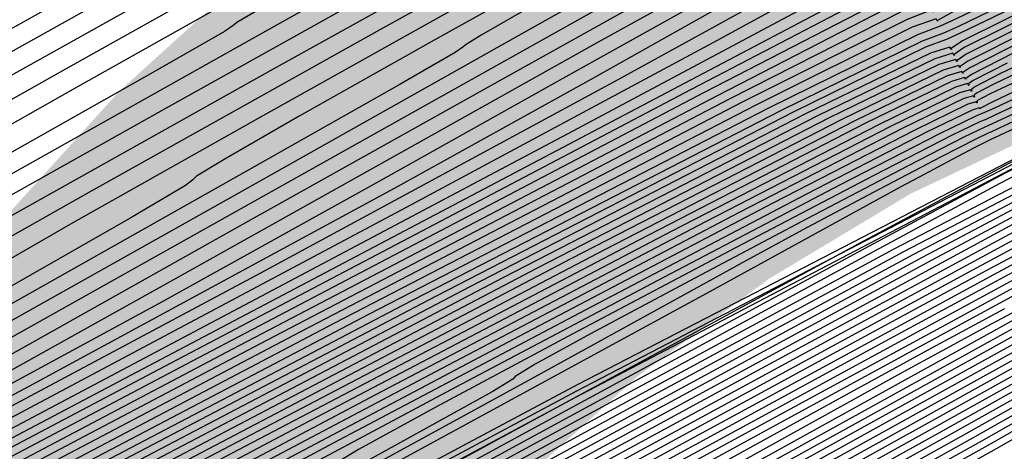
# Model space of a CAD drawing. Extents: x 3249832 to 3255657, y 13789405 to 13793316.
# Tile 341 of 656: x 3254707.44 to 3254711.84, y 13790593.34 to 13790595.27. Entities that reach past the tile are written whole.
import ezdxf

# ---------------------------------------------------------------- set-up
doc = ezdxf.new("R2010")
doc.units = 0
doc.header["$LTSCALE"] = 100
doc.header["$MEASUREMENT"] = 0
doc.linetypes.add('DASHED', pattern=[0.75, 0.5, -0.25])
for name, color, linetype in [('GRATIO_CON', 10, 'CONTINUOUS'), ('GRATIO_ICON', 7, 'CONTINUOUS'), ('PLAN', 7, 'CONTINUOUS'), ('TARGETS_EAST', 7, 'CONTINUOUS')]:
    doc.layers.add(name, color=color, linetype=linetype)

# ---------------------------------------------------------------- blocks, each defined once
blk = doc.blocks.new('Gratio_032316_contours')
at = {"layer": 'GRATIO_CON', "color": 1, "linetype": 'Continuous', "flags": 128}
for points in [[(3254717.0614, 13790599.7295), (3254714.5102, 13790598.6523), (3254713.0735, 13790598.0464), (3254712.4696, 13790597.7938), (3254712.1808, 13790597.6757), (3254711.7981, 13790597.5191), (3254711.3478, 13790597.3339), (3254710.9652, 13790597.1759), (3254710.7513, 13790597.0869), (3254710.6725, 13790597.0536), (3254710.661, 13790597.0485), (3254710.6603, 13790597.049), (3254710.6597, 13790597.0496), (3254710.6594, 13790597.0494), (3254710.6325, 13790597.0326), (3254710.4428, 13790596.9242), (3254709.9269, 13790596.6343), (3254708.9749, 13790596.1026), (3254707.6924, 13790595.3872), (3254706.2384, 13790594.5759), (3254704.7744, 13790593.7579), (3254703.4713, 13790593.0276)], [(3254718.7436, 13790600.3372), (3254715.6903, 13790599.0527), (3254713.0971, 13790597.957), (3254711.6462, 13790597.3436), (3254711.0982, 13790597.1123), (3254710.9834, 13790597.0643), (3254710.9144, 13790597.036), (3254710.8327, 13790597.0032), (3254710.7625, 13790596.9766), (3254710.7218, 13790596.9641), (3254710.7051, 13790596.962), (3254710.7012, 13790596.9638), (3254710.6817, 13790596.9538), (3254710.5504, 13790596.8795), (3254710.1941, 13790596.6794), (3254709.5278, 13790596.3072), (3254708.5787, 13790595.7777), (3254707.4022, 13790595.121), (3254706.0825, 13790594.3833), (3254704.8197, 13790593.6757), (3254703.8428, 13790593.1256)], [(3254717.8578, 13790599.8669), (3254715.0411, 13790598.6826), (3254712.648, 13790597.6736), (3254711.3093, 13790597.1117), (3254710.8144, 13790596.9072), (3254710.7419, 13790596.8803), (3254710.7305, 13790596.8755), (3254710.6578, 13790596.8348), (3254710.4613, 13790596.7245), (3254710.0806, 13790596.5119), (3254709.465, 13790596.1683), (3254708.566, 13790595.6661), (3254707.3907, 13790595.0088), (3254706.1682, 13790594.3238), (3254705.1832, 13790593.7697), (3254704.6439, 13790593.4624), (3254704.4518, 13790593.3467), (3254704.4318, 13790593.3248), (3254704.4318, 13790593.3248), (3254704.3943, 13790593.2911), (3254704.0913, 13790593.1092)], [(3254719.2234, 13790600.3335), (3254717.095, 13790599.4485), (3254714.5963, 13790598.3978), (3254712.4733, 13790597.5024), (3254711.2546, 13790596.9859), (3254710.5972, 13790596.6818), (3254709.9403, 13790596.3263), (3254708.8792, 13790595.7344), (3254707.6327, 13790595.0368), (3254706.5759, 13790594.4431), (3254705.9896, 13790594.1106), (3254705.7788, 13790593.9861), (3254705.7546, 13790593.964), (3254705.7546, 13790593.964), (3254705.7151, 13790593.9318), (3254705.4065, 13790593.7493), (3254704.5622, 13790593.2694), (3254703.0492, 13790592.4185)], [(3254718.0823, 13790599.643), (3254717.1564, 13790599.2716), (3254715.5696, 13790598.6117), (3254713.7067, 13790597.8282), (3254712.124, 13790597.1604), (3254711.2389, 13790596.7877), (3254710.9117, 13790596.6513), (3254710.8638, 13790596.6326), (3254710.8476, 13790596.6242), (3254710.7402, 13790596.5639), (3254710.4498, 13790596.401), (3254709.9304, 13790596.1101), (3254709.3201, 13790595.768), (3254708.8025, 13790595.4772), (3254708.5153, 13790595.3144), (3254708.4121, 13790595.2534), (3254708.4002, 13790595.2426), (3254708.4002, 13790595.2426), (3254708.3568, 13790595.2133), (3254708.0369, 13790595.0296), (3254707.1653, 13790594.5384), (3254705.6046, 13790593.6631), (3254703.7684, 13790592.6324)], [(3254709.352, 13790595.6697), (3254708.4668, 13790595.1729), (3254706.8823, 13790594.2855), (3254705.0182, 13790593.2399), (3254703.4343, 13790592.3465)], [(3254719.8129, 13790600.1618), (3254718.0656, 13790599.4192), (3254716.8525, 13790598.9128), (3254716.1707, 13790598.6379), (3254715.7115, 13790598.4594), (3254715.0894, 13790598.2096), (3254714.0441, 13790597.7749), (3254712.817, 13790597.2589), (3254711.7745, 13790596.8189), (3254711.1916, 13790596.5733), (3254710.9766, 13790596.4824), (3254710.9462, 13790596.4673), (3254710.9478, 13790596.4626), (3254710.9495, 13790596.4573), (3254710.9503, 13790596.4541), (3254710.9024, 13790596.4287), (3254710.5735, 13790596.2491), (3254709.6845, 13790595.7568), (3254709.6845, 13790595.7568), (3254708.0964, 13790594.8712), (3254706.2293, 13790593.8257), (3254704.6432, 13790592.9323), (3254703.7579, 13790592.4251)], [(3254712.3722, 13790596.9742), (3254711.5998, 13790596.6482), (3254711.1679, 13790596.4661), (3254711.0089, 13790596.3979), (3254710.9874, 13790596.3843), (3254710.9901, 13790596.3768), (3254710.9927, 13790596.369), (3254710.9934, 13790596.3656), (3254710.9512, 13790596.3474), (3254710.6705, 13790596.2011), (3254709.9168, 13790595.7903), (3254709.9168, 13790595.7903), (3254708.5735, 13790595.0449), (3254706.9954, 13790594.1627), (3254705.6551, 13790593.4079), (3254704.9071, 13790592.9793), (3254704.633, 13790592.813), (3254704.5961, 13790592.7793), (3254704.5992, 13790592.7701), (3254704.6029, 13790592.7629), (3254704.607, 13790592.7566), (3254704.5774, 13790592.7316), (3254704.3435, 13790592.5928), (3254703.7006, 13790592.2266)], [(3254709.5266, 13790595.395), (3254708.5274, 13790594.8369), (3254707.6789, 13790594.3591), (3254707.2055, 13790594.0877), (3254707.0323, 13790593.982), (3254707.0101, 13790593.9593), (3254706.9789, 13790593.9315), (3254706.7383, 13790593.7872), (3254706.077, 13790593.4095), (3254704.8729, 13790592.7305), (3254703.3581, 13790591.8802)], [(3254720.1267, 13790600.03), (3254717.3928, 13790598.8366), (3254715.0929, 13790597.8453), (3254713.2879, 13790597.0755), (3254712.0435, 13790596.549), (3254711.3798, 13790596.2695), (3254711.1335, 13790596.1676), (3254711.0956, 13790596.1559), (3254711.0743, 13790596.1512), (3254710.9467, 13790596.0878), (3254710.6072, 13790595.9046), (3254710.6072, 13790595.9046), (3254710.0029, 13790595.5703), (3254709.2934, 13790595.174), (3254708.6908, 13790594.8347), (3254708.3546, 13790594.642), (3254708.2317, 13790594.5669), (3254708.2158, 13790594.5508), (3254708.1831, 13790594.5251), (3254707.9378, 13790594.3809), (3254707.2661, 13790593.9994), (3254706.0444, 13790593.3117), (3254704.5082, 13790592.4497), (3254702.9827, 13790591.5953)], [(3254711.8764, 13790596.3979), (3254711.3544, 13790596.179), (3254711.1606, 13790596.0992), (3254711.1313, 13790596.0888), (3254711.1295, 13790596.0895), (3254711.1278, 13790596.0905), (3254711.126, 13790596.0923), (3254711.1134, 13790596.0895), (3254711.0379, 13790596.052), (3254710.8369, 13790595.9436), (3254710.8369, 13790595.9436), (3254710.4793, 13790595.7457), (3254710.0593, 13790595.5111), (3254709.7027, 13790595.3104), (3254709.5037, 13790595.1963), (3254709.431, 13790595.1518), (3254709.4216, 13790595.1423), (3254709.3873, 13790595.1187), (3254709.1373, 13790594.9746), (3254708.4553, 13790594.5893), (3254707.216, 13790593.8929), (3254705.6583, 13790593.0192), (3254704.1116, 13790592.153)], [(3254721.1059, 13790600.3493), (3254718.0019, 13790598.9727), (3254715.4932, 13790597.8734), (3254713.6687, 13790597.0823), (3254712.4478, 13790596.5595), (3254711.7073, 13790596.2473), (3254711.3252, 13790596.0892), (3254711.1818, 13790596.0328), (3254711.1585, 13790596.027), (3254711.1531, 13790596.0273), (3254711.1291, 13790596.0161), (3254711.0666, 13790595.9825), (3254711.0666, 13790595.9825), (3254710.9557, 13790595.9211), (3254710.8254, 13790595.8481), (3254710.715, 13790595.7855), (3254710.6172, 13790595.729), (3254710.3398, 13790595.5715), (3254709.6443, 13790595.1798), (3254708.3876, 13790594.4742), (3254706.8083, 13790593.5887), (3254705.2405, 13790592.7106), (3254703.8442, 13790591.9336)], [(3254730.5348, 13790604.5635), (3254726.5769, 13790602.7387), (3254722.6065, 13790600.9257), (3254718.9571, 13790599.2836), (3254715.877, 13790597.9154), (3254713.5935, 13790596.9102), (3254712.2443, 13790596.3194), (3254711.608, 13790596.0431), (3254711.3733, 13790595.9435), (3254711.276, 13790595.9038), (3254711.2386, 13790595.8905), (3254711.2305, 13790595.8915), (3254711.2305, 13790595.8915), (3254711.2002, 13790595.8814), (3254711.0122, 13790595.7836), (3254710.5101, 13790595.5083), (3254709.5985, 13790595.0007), (3254708.4243, 13790594.344), (3254707.1953, 13790593.6562), (3254705.9744, 13790592.9776), (3254704.2453, 13790592.0385), (3254701.3469, 13790590.4913), (3254696.9503, 13790588.1612), (3254692.0548, 13790585.5631)], [(3254729.6079, 13790604.0982), (3254725.6144, 13790602.2566), (3254721.6366, 13790600.4395), (3254718.0245, 13790598.8132), (3254715.0343, 13790597.4837), (3254712.8986, 13790596.5417), (3254711.7509, 13790596.0366), (3254711.3271, 13790595.8514), (3254711.2641, 13790595.8278), (3254711.2398, 13790595.8224), (3254711.0977, 13790595.7525), (3254710.7226, 13790595.5505), (3254710.7226, 13790595.5505), (3254710.0394, 13790595.1721), (3254709.133, 13790594.666), (3254708.1288, 13790594.1043), (3254707.0265, 13790593.4924), (3254705.3243, 13790592.5687), (3254702.3949, 13790591.0051), (3254697.9404, 13790588.6444), (3254692.9803, 13790586.0126), (3254688.8635, 13790583.8067)], [(3254728.6861, 13790603.6351), (3254724.692, 13790601.7921), (3254720.8023, 13790600.0129), (3254717.3934, 13790598.4756), (3254714.6586, 13790597.2582), (3254712.7454, 13790596.4137), (3254711.7227, 13790595.9628), (3254711.3453, 13790595.7968), (3254711.2895, 13790595.7746), (3254711.273, 13790595.7713), (3254711.1793, 13790595.7262), (3254710.9333, 13790595.5948), (3254710.9333, 13790595.5948), (3254710.4797, 13790595.3441), (3254709.8416, 13790594.9881), (3254709.0623, 13790594.5525), (3254708.0787, 13790594.0071), (3254706.4033, 13790593.0989), (3254703.4429, 13790591.519), (3254698.9305, 13790589.1277), (3254693.9058, 13790586.4622), (3254689.7349, 13790584.2288)], [(3254727.7642, 13790603.1719), (3254723.7697, 13790601.3277), (3254719.968, 13790599.5864), (3254716.7623, 13790598.138), (3254714.283, 13790597.0326), (3254712.5922, 13790596.2856), (3254711.6945, 13790595.8889), (3254711.3635, 13790595.7421), (3254711.3149, 13790595.7214), (3254711.3062, 13790595.7202), (3254711.2609, 13790595.7), (3254711.144, 13790595.639), (3254711.144, 13790595.639), (3254710.9199, 13790595.5161), (3254710.5502, 13790595.3102), (3254709.9958, 13790595.0006), (3254709.1308, 13790594.5218), (3254707.4823, 13790593.6291), (3254704.4908, 13790592.0328), (3254699.9206, 13790589.6109), (3254694.8312, 13790586.9117), (3254690.6062, 13790584.6509)], [(3254729.7164, 13790604.0052), (3254725.9205, 13790602.2456), (3254721.925, 13790600.3988), (3254718.2994, 13790598.7332), (3254715.5001, 13790597.4627), (3254713.5317, 13790596.5816), (3254712.2859, 13790596.0295), (3254711.6382, 13790595.7413), (3254711.3997, 13790595.6329), (3254711.3654, 13790595.6156), (3254711.3531, 13790595.6087), (3254711.2719, 13790595.565), (3254711.054, 13790595.4453), (3254711.054, 13790595.4453), (3254710.5381, 13790595.1626), (3254709.1906, 13790594.4388), (3254706.3844, 13790592.9476), (3254701.8408, 13790590.544), (3254696.6747, 13790587.8066), (3254692.349, 13790585.4951)], [(3254728.8345, 13790603.5608), (3254724.9986, 13790601.7825), (3254721.0027, 13790599.9344), (3254717.4651, 13790598.3067), (3254714.869, 13790597.1251), (3254713.156, 13790596.356), (3254712.1327, 13790595.9014), (3254711.61, 13790595.6674), (3254711.4178, 13790595.5784), (3254711.3906, 13790595.5629), (3254711.3855, 13790595.5586), (3254711.3508, 13790595.5394), (3254711.2574, 13790595.488), (3254711.2574, 13790595.488), (3254710.962, 13790595.3277), (3254709.8644, 13790594.7432), (3254707.25, 13790593.3599), (3254702.7769, 13790590.9971), (3254697.5934, 13790588.2523), (3254693.2203, 13790585.9172), (3254690.7952, 13790584.5849)], [(3254727.9526, 13790603.1164), (3254724.0768, 13790601.3194), (3254720.0804, 13790599.4699), (3254716.6309, 13790597.8801), (3254714.2379, 13790596.7874), (3254712.7804, 13790596.1306), (3254711.9794, 13790595.7737), (3254711.5817, 13790595.5945), (3254711.4356, 13790595.5255), (3254711.415, 13790595.5127), (3254711.415, 13790595.5127), (3254711.2861, 13790595.4433), (3254710.3844, 13790594.968), (3254707.9373, 13790593.6786), (3254703.5595, 13790591.3695), (3254698.4131, 13790588.6459), (3254694.0471, 13790586.3158), (3254691.6227, 13790584.9859)], [(3254730.3084, 13790604.1721), (3254727.0707, 13790602.6719), (3254723.1549, 13790600.8562), (3254719.158, 13790599.0055), (3254715.7966, 13790597.4536), (3254713.6068, 13790596.4499), (3254712.4047, 13790595.9055), (3254711.826, 13790595.6471), (3254711.5529, 13790595.5241), (3254711.4526, 13790595.4767), (3254711.4383, 13790595.468), (3254711.4383, 13790595.468), (3254711.4379, 13790595.467), (3254711.4369, 13790595.4675), (3254711.4355, 13790595.4695), (3254711.3099, 13790595.4074), (3254710.4417, 13790594.9542), (3254708.089, 13790593.7175), (3254703.8816, 13790591.4998), (3254698.9359, 13790588.883), (3254694.7403, 13790586.6439), (3254692.4106, 13790585.366)], [(3254728.6217, 13790603.3192), (3254725.3069, 13790601.783), (3254721.3112, 13790599.9299), (3254717.3134, 13790598.0766), (3254714.128, 13790596.6005), (3254712.3446, 13790595.7747), (3254711.6532, 13790595.4553), (3254711.5192, 13790595.394), (3254711.4954, 13790595.3834), (3254711.4864, 13790595.3795), (3254711.4843, 13790595.3793), (3254711.4843, 13790595.3793), (3254711.4827, 13790595.3805), (3254711.4801, 13790595.3833), (3254711.4763, 13790595.3886), (3254711.3577, 13790595.3369), (3254710.5568, 13790594.9264), (3254708.3927, 13790593.7951), (3254704.5257, 13790591.7604), (3254699.9814, 13790589.3573)], [(3254727.8206, 13790602.9123), (3254724.5674, 13790601.4046), (3254720.7057, 13790599.6135), (3254716.8813, 13790597.8399), (3254713.8626, 13790596.4391), (3254712.2024, 13790595.6672), (3254711.5911, 13790595.3814), (3254711.5038, 13790595.3394), (3254711.5028, 13790595.3395), (3254711.5003, 13790595.3422), (3254711.4961, 13790595.3486), (3254711.4961, 13790595.3486), (3254711.3814, 13790595.3017), (3254710.6143, 13790594.9125), (3254708.5445, 13790593.8339), (3254704.8478, 13790591.8906), (3254700.5042, 13790589.5944), (3254696.8199, 13790587.6284), (3254694.7742, 13790586.5063), (3254694.0373, 13790586.0614), (3254693.9526, 13790585.9574), (3254693.8949, 13790585.872), (3254693.3649, 13790585.54), (3254691.8947, 13790584.7105)], [(3254729.5021, 13790603.6456), (3254727.0294, 13790602.5099), (3254723.8613, 13790601.0416), (3254720.1745, 13790599.3316), (3254716.5643, 13790597.6566), (3254713.7307, 13790596.34), (3254712.1749, 13790595.6136), (3254711.6031, 13790595.3425), (3254711.5224, 13790595.3004), (3254711.5224, 13790595.299), (3254711.5203, 13790595.3013), (3254711.5158, 13790595.3087), (3254711.5158, 13790595.3087), (3254711.4051, 13790595.2666), (3254710.6719, 13790594.8986), (3254708.6964, 13790593.8727), (3254705.1698, 13790592.0209), (3254701.0269, 13790589.8315)], [(3254728.6941, 13790603.236), (3254726.2382, 13790602.1076), (3254723.1552, 13790600.6787), (3254719.6433, 13790599.0496), (3254716.2472, 13790597.4733), (3254713.5988, 13790596.2409), (3254712.1474, 13790595.5599), (3254711.615, 13790595.3036), (3254711.5411, 13790595.2615), (3254711.5419, 13790595.2584), (3254711.5403, 13790595.2605), (3254711.5355, 13790595.2688), (3254711.5355, 13790595.2688), (3254711.4288, 13790595.2315), (3254710.7294, 13790594.8847), (3254708.8482, 13790593.9115), (3254705.4919, 13790592.1512), (3254701.5497, 13790590.0686)], [(3254728.8206, 13790603.1964), (3254727.0782, 13790602.4168), (3254724.6557, 13790601.3029), (3254721.743, 13790599.9528), (3254718.5808, 13790598.4857), (3254715.613, 13790597.1071), (3254713.3343, 13790596.0441), (3254712.0909, 13790595.4565), (3254711.6344, 13790595.2354), (3254711.5678, 13790595.2046), (3254711.4723, 13790595.1695), (3254710.8425, 13790594.8609), (3254709.151, 13790593.9907), (3254709.151, 13790593.9907), (3254706.1358, 13790592.4122), (3254702.5952, 13790590.5428), (3254699.5927, 13790588.9411), (3254697.9256, 13790588.0266), (3254697.3251, 13790587.6641), (3254697.2562, 13790587.5793), (3254697.1911, 13790587.5), (3254696.6332, 13790587.161), (3254695.0929, 13790586.2993), (3254692.3264, 13790584.7822)], [(3254728.025, 13790602.7938), (3254726.2703, 13790602.0072), (3254723.8645, 13790600.9006), (3254721.0369, 13790599.5898), (3254718.0495, 13790598.2038), (3254715.2956, 13790596.9245), (3254713.2014, 13790595.9473), (3254712.0612, 13790595.4081), (3254711.6427, 13790595.2051), (3254711.5815, 13790595.1768), (3254711.4914, 13790595.1438), (3254710.8972, 13790594.8527), (3254709.3016, 13790594.032), (3254709.3016, 13790594.032), (3254706.4575, 13790592.5433), (3254703.1179, 13790590.78)], [(3254727.2294, 13790602.3913), (3254725.4623, 13790601.5976), (3254723.0733, 13790600.4983), (3254720.3308, 13790599.2269), (3254717.5183, 13790597.9219), (3254714.9783, 13790596.7419), (3254713.0685, 13790595.8505), (3254712.0318, 13790595.3593), (3254711.6529, 13790595.1712), (3254711.6018, 13790595.137), (3254711.6032, 13790595.1327), (3254711.6019, 13790595.1342), (3254711.5971, 13790595.1426), (3254711.5102, 13790595.1165), (3254710.9512, 13790594.8447), (3254709.4518, 13790594.0736), (3254709.4518, 13790594.0736), (3254706.7791, 13790592.6743), (3254703.6406, 13790591.0173)], [(3254727.4139, 13790602.3973), (3254726.4339, 13790601.9887), (3254724.6544, 13790601.188), (3254722.2821, 13790600.0959), (3254719.6248, 13790598.8639), (3254716.987, 13790597.64), (3254714.661, 13790596.5593), (3254712.9356, 13790595.7538), (3254712.0022, 13790595.311), (3254711.6611, 13790595.1411), (3254711.6151, 13790595.11), (3254711.6164, 13790595.106), (3254711.6149, 13790595.1075), (3254711.6102, 13790595.1155), (3254711.5288, 13790595.0911), (3254711.0056, 13790594.8367), (3254709.6022, 13790594.115), (3254709.6022, 13790594.115), (3254707.1007, 13790592.8054), (3254704.1633, 13790591.2545)], [(3254723.0385, 13790600.3688), (3254720.6996, 13790599.2913), (3254718.2126, 13790598.138), (3254715.9245, 13790597.0762), (3254714.0263, 13790596.1941), (3254712.6698, 13790595.5602), (3254711.9429, 13790595.2143), (3254711.6775, 13790595.0809), (3254711.6419, 13790595.0559), (3254711.6426, 13790595.0526), (3254711.6409, 13790595.0541), (3254711.6365, 13790595.0612), (3254711.5661, 13790595.0402), (3254711.1144, 13790594.8207), (3254709.9031, 13790594.1978), (3254709.9031, 13790594.1978), (3254707.744, 13790593.0675), (3254705.2087, 13790591.7289), (3254703.0587, 13790590.5819)], [(3254722.2305, 13790599.9592), (3254719.9084, 13790598.8889), (3254717.5065, 13790597.775), (3254715.3932, 13790596.7943), (3254713.7089, 13790596.0115), (3254712.5368, 13790595.4634), (3254711.913, 13790595.166), (3254711.6853, 13790595.051), (3254711.6548, 13790595.0291), (3254711.6554, 13790595.0261), (3254711.6537, 13790595.0275), (3254711.6495, 13790595.0341), (3254711.5846, 13790595.0148), (3254711.1687, 13790594.8127), (3254710.0535, 13790594.2392), (3254710.0535, 13790594.2392), (3254708.0657, 13790593.1985), (3254705.7314, 13790591.9661), (3254703.7519, 13790590.91)], [(3254721.4226, 13790599.5496), (3254719.1172, 13790598.4866), (3254716.8004, 13790597.4121), (3254714.862, 13790596.5124), (3254713.3915, 13790595.8289), (3254712.4037, 13790595.3668), (3254711.8829, 13790595.1179), (3254711.6929, 13790595.0213), (3254711.6674, 13790595.0025), (3254711.6679, 13790594.9997), (3254711.6663, 13790595.001), (3254711.6625, 13790595.007), (3254711.6032, 13790594.9894), (3254711.2231, 13790594.8047), (3254710.204, 13790594.2806), (3254710.204, 13790594.2806), (3254708.3873, 13790593.3296), (3254706.2541, 13790592.2033), (3254704.4451, 13790591.2382), (3254703.4407, 13790590.6872)], [(3254711.8525, 13790595.072), (3254711.7002, 13790594.9948), (3254711.6801, 13790594.9795), (3254711.6813, 13790594.9758), (3254711.6818, 13790594.9735), (3254711.6816, 13790594.9723), (3254711.6808, 13790594.9723), (3254711.679, 13790594.9744), (3254711.6754, 13790594.98), (3254711.6217, 13790594.964), (3254711.2775, 13790594.7968), (3254710.3544, 13790594.322), (3254710.3544, 13790594.322), (3254708.709, 13790593.4606), (3254706.7768, 13790592.4405), (3254705.1383, 13790591.5664), (3254704.2286, 13790591.0673), (3254703.9009, 13790590.8695)], [(3254712.0042, 13790595.0784), (3254711.7922, 13790594.9774), (3254711.7149, 13790594.9379), (3254711.7049, 13790594.9292), (3254711.7057, 13790594.9258), (3254711.7061, 13790594.9228), (3254711.7061, 13790594.9208), (3254711.7056, 13790594.9201), (3254711.7041, 13790594.9215), (3254711.7014, 13790594.9259), (3254711.6588, 13790594.9133), (3254711.3862, 13790594.7808), (3254710.6552, 13790594.4049), (3254710.6552, 13790594.4049), (3254709.3522, 13790593.7227), (3254707.8222, 13790592.9149), (3254706.5247, 13790592.2227), (3254705.8043, 13790591.8275), (3254705.5448, 13790591.6709), (3254705.515, 13790591.6342), (3254705.4317, 13790591.5699), (3254704.8039, 13790591.2135), (3254703.0886, 13790590.2713)], [(3254712.2011, 13790595.134), (3254711.7772, 13790594.9349), (3254711.7172, 13790594.9041), (3254711.7179, 13790594.9008), (3254711.7183, 13790594.8975), (3254711.7184, 13790594.895), (3254711.718, 13790594.894), (3254711.7167, 13790594.8951), (3254711.7143, 13790594.8988), (3254711.6774, 13790594.8879), (3254711.4406, 13790594.7728), (3254710.8057, 13790594.4463), (3254710.8057, 13790594.4463), (3254709.6739, 13790593.8538), (3254708.3449, 13790593.1521), (3254707.2179, 13790592.5509), (3254706.5922, 13790592.2076), (3254706.3668, 13790592.0715), (3254706.3409, 13790592.0397), (3254706.2557, 13790591.9769), (3254705.6209, 13790591.6188), (3254703.8882, 13790590.6685)], [(3254712.1761, 13790595.083), (3254711.7862, 13790594.8981), (3254711.7306, 13790594.8692), (3254711.7304, 13790594.8679), (3254711.7293, 13790594.8686), (3254711.7273, 13790594.8718), (3254711.6959, 13790594.8625), (3254711.495, 13790594.7648), (3254710.9561, 13790594.4877), (3254710.9561, 13790594.4877), (3254709.9955, 13790593.9848), (3254708.8676, 13790593.3893), (3254707.9111, 13790592.879), (3254707.3801, 13790592.5877), (3254707.1888, 13790592.4722), (3254707.1668, 13790592.4452), (3254707.0798, 13790592.3839), (3254706.438, 13790592.024), (3254704.6878, 13790591.0657), (3254701.5527, 13790589.3582)], [(3254712.1493, 13790595.0373), (3254711.7931, 13790594.8698), (3254711.7411, 13790594.8462), (3254711.7154, 13790594.8372), (3254711.55, 13790594.7566), (3254711.1068, 13790594.5289), (3254711.1068, 13790594.5289), (3254710.3173, 13790594.1158), (3254709.3903, 13790593.6265), (3254708.6043, 13790593.2072), (3254708.1679, 13790592.9678), (3254708.0107, 13790592.8729), (3254707.9927, 13790592.8507), (3254707.9038, 13790592.7909), (3254707.2551, 13790592.4293), (3254705.4873, 13790591.4629), (3254702.3215, 13790589.7395)], [(3254712.096, 13790594.9453), (3254711.8084, 13790594.8105), (3254711.7666, 13790594.7915), (3254711.7521, 13790594.7863), (3254711.6584, 13790594.7407), (3254711.4075, 13790594.6118), (3254711.4075, 13790594.6118), (3254710.9605, 13790594.3779), (3254710.4357, 13790594.1009), (3254709.9907, 13790593.8635), (3254709.7437, 13790593.728), (3254709.6547, 13790593.6742), (3254709.6444, 13790593.6617), (3254709.5519, 13790593.6049), (3254708.8892, 13790593.2398), (3254707.0865, 13790592.2573), (3254703.8592, 13790590.5022)], [(3254712.0693, 13790594.8992), (3254711.816, 13790594.7809), (3254711.7794, 13790594.7641), (3254711.7704, 13790594.7609), (3254711.7127, 13790594.7328), (3254711.5579, 13790594.6533), (3254711.5579, 13790594.6533), (3254711.2822, 13790594.5089), (3254710.9586, 13790594.3377), (3254710.6845, 13790594.1902), (3254710.437, 13790594.0528), (3254709.7119, 13790593.6536), (3254707.885, 13790592.6564), (3254704.6278, 13790590.8841), (3254700.7964, 13790588.7969)], [(3254712.0427, 13790594.8532), (3254711.8236, 13790594.7512), (3254711.7922, 13790594.7367), (3254711.7888, 13790594.7355), (3254711.7669, 13790594.7248), (3254711.7083, 13790594.6947), (3254711.7083, 13790594.6947), (3254711.6038, 13790594.64), (3254711.4812, 13790594.5751), (3254711.3774, 13790594.5193), (3254711.2232, 13790594.4344), (3254710.5255, 13790594.0535), (3254708.6852, 13790593.0524), (3254705.3968, 13790591.2651), (3254701.5293, 13790589.1592)], [(3254729.0362, 13790602.2469), (3254725.4223, 13790600.6687), (3254722.5208, 13790599.4087), (3254720.8898, 13790598.7112), (3254720.1164, 13790598.3902), (3254719.545, 13790598.1518), (3254718.6794, 13790597.7743), (3254717.6631, 13790597.3246), (3254716.7989, 13790596.9413), (3254716.3142, 13790596.7291), (3254716.1326, 13790596.6551), (3254716.1018, 13790596.652), (3254716.0691, 13790596.6512), (3254715.8781, 13790596.5776), (3254715.3718, 13790596.3549), (3254714.3763, 13790595.892), (3254712.6501, 13790595.0404), (3254709.9349, 13790593.6372), (3254709.9349, 13790593.6372), (3254706.1804, 13790591.6376), (3254702.1699, 13790589.4693)], [(3254727.6949, 13790601.591), (3254724.0148, 13790599.9832), (3254721.0605, 13790598.6984), (3254719.4006, 13790597.9854), (3254718.6142, 13790597.6552), (3254718.0333, 13790597.4097), (3254717.1525, 13790597.0238), (3254716.1178, 13790596.5649), (3254715.2384, 13790596.174), (3254714.7458, 13790595.9567), (3254714.5624, 13790595.8792), (3254714.5332, 13790595.8729), (3254714.5126, 13790595.8724), (3254714.3927, 13790595.8262), (3254714.075, 13790595.6864), (3254713.4228, 13790595.381), (3254712.1474, 13790594.7423), (3254709.9217, 13790593.5786), (3254709.9217, 13790593.5786), (3254706.6321, 13790591.8169), (3254703.0175, 13790589.8588)], [(3254723.3111, 13790599.6404), (3254720.3304, 13790598.3433), (3254718.6559, 13790597.6225), (3254717.8631, 13790597.2878), (3254717.2775, 13790597.0387), (3254716.389, 13790596.6485), (3254715.3452, 13790596.1851), (3254714.4581, 13790595.7903), (3254713.9616, 13790595.5705), (3254713.7773, 13790595.4913), (3254713.7489, 13790595.4833), (3254713.7344, 13790595.4829), (3254713.6501, 13790595.4505), (3254713.4266, 13790595.3522), (3254713.0295, 13790595.1708), (3254712.563, 13790594.9554), (3254712.1664, 13790594.7715), (3254712.1664, 13790594.7715), (3254711.8606, 13790594.6232), (3254711.194, 13790594.2681), (3254709.5969, 13790593.4023), (3254706.7615, 13790591.8624), (3254703.4275, 13790590.0476)], [(3254730.0083, 13790602.5362), (3254726.3537, 13790600.935), (3254722.6073, 13790599.2977), (3254719.6002, 13790597.9882), (3254717.9113, 13790597.2596), (3254717.112, 13790596.9203), (3254716.5216, 13790596.6677), (3254715.6254, 13790596.2733), (3254714.5722, 13790595.8059), (3254713.6768, 13790595.4086), (3254713.1684, 13790595.1856), (3254712.9349, 13790595.0852), (3254712.7788, 13790595.0174), (3254712.5488, 13790594.9129), (3254712.2789, 13790594.7885), (3254712.0491, 13790594.6821), (3254712.0491, 13790594.6821), (3254711.8403, 13790594.5792), (3254711.2364, 13790594.2556), (3254709.7218, 13790593.4342), (3254707.0257, 13790591.97), (3254703.8556, 13790590.2445)], [(3254729.37, 13790602.2224), (3254725.683, 13790600.6071), (3254721.9036, 13790598.9549), (3254718.8701, 13790597.6331), (3254717.1667, 13790596.8967), (3254716.3609, 13790596.5529), (3254715.7658, 13790596.2967), (3254714.8619, 13790595.898), (3254713.7998, 13790595.4257), (3254712.8972, 13790595.0235), (3254712.3907, 13790594.7984), (3254712.1916, 13790594.7105), (3254712.13, 13790594.6835), (3254712.0679, 13790594.6553), (3254711.9947, 13790594.6216), (3254711.9318, 13790594.5926), (3254711.9318, 13790594.5926), (3254711.8201, 13790594.5353), (3254711.2789, 13790594.243), (3254709.8467, 13790593.4662), (3254707.2898, 13790592.0776), (3254704.2836, 13790590.4413), (3254701.7311, 13790589.0438)], [(3254728.0935, 13790601.5949), (3254724.3417, 13790599.9511), (3254720.4961, 13790598.2694), (3254717.4098, 13790596.9228), (3254715.6856, 13790596.1745), (3254714.923, 13790595.8467), (3254714.4712, 13790595.6516), (3254713.8255, 13790595.3666), (3254713.0664, 13790595.0289), (3254712.4208, 13790594.7411), (3254712.4208, 13790594.7411), (3254711.9921, 13790594.5435), (3254711.3887, 13790594.2294), (3254710.0957, 13790593.5297), (3254707.8179, 13790592.2928), (3254705.1398, 13790590.8351), (3254702.8658, 13790589.5901), (3254701.5006, 13790588.8294), (3254700.3504, 13790588.1769), (3254698.4216, 13790587.0943), (3254695.0835, 13790585.2402), (3254691.1578, 13790583.0598)], [(3254727.4553, 13790601.2812), (3254723.6711, 13790599.6231), (3254719.7923, 13790597.9266), (3254716.6797, 13790596.5677), (3254714.9459, 13790595.8138), (3254714.2115, 13790595.4969), (3254713.849, 13790595.3403), (3254713.3639, 13790595.1261), (3254712.7935, 13790594.8724), (3254712.3082, 13790594.6561), (3254712.3082, 13790594.6561), (3254711.973, 13790594.5008), (3254711.4311, 13790594.2169), (3254710.2205, 13790593.5616), (3254708.082, 13790592.4004), (3254705.5678, 13790591.0319), (3254703.4331, 13790589.8632), (3254702.1447, 13790589.1453), (3254701.0168, 13790588.5062), (3254699.0756, 13790587.4179), (3254695.7086, 13790585.5484), (3254691.7488, 13790583.3497)], [(3254729.8748, 13790602.3099), (3254726.817, 13790600.9674), (3254723.0005, 13790599.2951), (3254719.0886, 13790597.5838), (3254715.9495, 13790596.2126), (3254714.2062, 13790595.4531), (3254713.5, 13790595.1471), (3254713.2268, 13790595.0289), (3254712.9023, 13790594.8857), (3254712.5206, 13790594.716), (3254712.1956, 13790594.5712), (3254712.1956, 13790594.5712), (3254711.9539, 13790594.4581), (3254711.4735, 13790594.2045), (3254710.3453, 13790593.5936), (3254708.3462, 13790592.508), (3254705.9959, 13790591.2288), (3254704.0004, 13790590.1363), (3254702.7887, 13790589.4612), (3254701.6833, 13790588.8355), (3254699.7297, 13790587.7415), (3254696.3336, 13790585.8567), (3254692.3397, 13790583.6396)], [(3254729.2625, 13790602.0076), (3254726.1788, 13790600.6537), (3254722.3298, 13790598.9672), (3254718.3848, 13790597.2411), (3254715.2194, 13790595.8575), (3254713.4666, 13790595.0924), (3254712.7885, 13790594.7973), (3254712.6046, 13790594.7176), (3254712.4407, 13790594.6452), (3254712.2478, 13790594.5595), (3254712.083, 13790594.4863), (3254712.083, 13790594.4863), (3254711.9348, 13790594.4153), (3254711.5159, 13790594.192), (3254710.4702, 13790593.6255), (3254708.6103, 13790592.6157), (3254706.424, 13790591.4257), (3254704.5677, 13790590.4094), (3254703.4328, 13790589.7771), (3254702.3497, 13790589.1649), (3254700.3838, 13790588.0651), (3254696.9586, 13790586.165), (3254692.9307, 13790583.9295), (3254689.5148, 13790582.0184)], [(3254728.075, 13790601.4191), (3254725.0273, 13790600.0809), (3254721.271, 13790598.4348), (3254717.4449, 13790596.7603), (3254714.384, 13790595.4213), (3254712.6952, 13790594.6825), (3254712.073, 13790594.4101), (3254711.9841, 13790594.3711), (3254711.9839, 13790594.3712), (3254711.9831, 13790594.3715), (3254711.9816, 13790594.3716), (3254711.9327, 13790594.3461), (3254711.6047, 13790594.169), (3254710.7195, 13790593.6892), (3254710.7195, 13790593.6892), (3254709.1385, 13790592.8309), (3254707.2801, 13790591.8194), (3254705.7023, 13790590.9556), (3254704.7208, 13790590.4089), (3254703.6825, 13790589.8235), (3254701.6919, 13790588.7124), (3254698.2087, 13790586.7815), (3254694.1126, 13790584.5093), (3254690.6385, 13790582.5672)], [(3254727.5005, 13790601.1333), (3254724.5166, 13790599.8229), (3254720.8886, 13790598.2329), (3254717.2183, 13790596.6264), (3254714.2915, 13790595.3459), (3254712.6779, 13790594.6395), (3254712.0835, 13790594.3789), (3254711.9985, 13790594.3415), (3254711.9981, 13790594.3419), (3254711.9971, 13790594.3425), (3254711.9953, 13790594.3429), (3254711.9505, 13790594.3199), (3254711.6513, 13790594.1585), (3254710.8441, 13790593.7211), (3254710.8441, 13790593.7211), (3254709.4025, 13790592.9385), (3254707.7082, 13790592.0163), (3254706.2696, 13790591.2287), (3254705.3649, 13790590.7248), (3254704.3489, 13790590.1529), (3254702.3459, 13790589.036), (3254698.8337, 13790587.0898), (3254694.7036, 13790584.7992), (3254691.2003, 13790582.8416)], [(3254729.3867, 13790601.9249), (3254726.926, 13790600.8474), (3254724.0059, 13790599.565), (3254720.5062, 13790598.0309), (3254716.9917, 13790596.4925), (3254714.199, 13790595.2705), (3254712.6606, 13790594.5966), (3254712.094, 13790594.3478), (3254712.0129, 13790594.312), (3254712.0123, 13790594.3125), (3254712.011, 13790594.3135), (3254712.009, 13790594.3143), (3254711.9683, 13790594.2937), (3254711.6978, 13790594.148), (3254710.9687, 13790593.7529), (3254710.9687, 13790593.7529), (3254709.6666, 13790593.0461), (3254708.1362, 13790592.2132), (3254706.837, 13790591.5019), (3254706.0089, 13790591.0407), (3254705.0153, 13790590.4822), (3254703, 13790589.3596)], [(3254728.8, 13790601.6338), (3254726.3515, 13790600.5616), (3254723.4953, 13790599.307), (3254720.1238, 13790597.829), (3254716.7651, 13790596.3587), (3254714.1065, 13790595.195), (3254712.6433, 13790594.5537), (3254712.1044, 13790594.3166), (3254712.0273, 13790594.2825), (3254712.0265, 13790594.2832), (3254712.0249, 13790594.2845), (3254712.0228, 13790594.2857), (3254711.986, 13790594.2676), (3254711.7444, 13790594.1376), (3254711.0932, 13790593.7848), (3254711.0932, 13790593.7848), (3254709.9307, 13790593.1537), (3254708.5643, 13790592.4101), (3254707.4043, 13790591.775), (3254706.653, 13790591.3566), (3254705.6817, 13790590.8115), (3254703.6541, 13790589.6833)], [(3254727.6266, 13790601.0515), (3254725.2025, 13790599.99), (3254722.4739, 13790598.7911), (3254719.3589, 13790597.4252), (3254716.312, 13790596.091), (3254713.9215, 13790595.0442), (3254712.6087, 13790594.4678), (3254712.1253, 13790594.2544), (3254712.0561, 13790594.2234), (3254712.0547, 13790594.2244), (3254712.0525, 13790594.2265), (3254712.0498, 13790594.2283), (3254712.0498, 13790594.2283), (3254712.0212, 13790594.2151), (3254711.8372, 13790594.1165), (3254711.3423, 13790593.8485), (3254710.4587, 13790593.3689), (3254709.4204, 13790592.8038), (3254708.5389, 13790592.3212), (3254707.9411, 13790591.9884), (3254707.0145, 13790591.4702), (3254704.9622, 13790590.3305), (3254701.3338, 13790588.3229)], [(3254729.3892, 13790601.7773), (3254727.0398, 13790600.7603), (3254724.6281, 13790599.7042), (3254721.9633, 13790598.5332), (3254718.9765, 13790597.2233), (3254716.0854, 13790595.9571), (3254713.829, 13790594.9687), (3254712.5914, 13790594.4249), (3254712.1358, 13790594.2232), (3254712.0705, 13790594.1939), (3254712.0691, 13790594.1951), (3254712.0666, 13790594.1975), (3254712.0638, 13790594.1998), (3254712.0392, 13790594.189), (3254711.8839, 13790594.1061), (3254711.4669, 13790593.8804), (3254711.4669, 13790593.8804), (3254710.7228, 13790593.4765), (3254709.8485, 13790593.0007), (3254709.1062, 13790592.5943), (3254708.5851, 13790592.3043), (3254707.681, 13790591.7995), (3254705.6162, 13790590.6541), (3254701.9588, 13790588.6311)], [(3254728.8165, 13790601.4922), (3254726.4531, 13790600.4692), (3254724.0536, 13790599.4184), (3254721.4526, 13790598.2752), (3254718.5941, 13790597.0214), (3254715.8588, 13790595.8233), (3254713.7365, 13790594.8933), (3254712.574, 13790594.382), (3254712.1462, 13790594.1921), (3254712.0848, 13790594.1643), (3254712.0829, 13790594.1657), (3254712.08, 13790594.1684), (3254712.0769, 13790594.1711), (3254712.0564, 13790594.1627), (3254711.9301, 13790594.0955), (3254711.5913, 13790593.9122), (3254711.5913, 13790593.9122), (3254710.9868, 13790593.5841), (3254710.2765, 13790593.1975), (3254709.6735, 13790592.8674), (3254709.2292, 13790592.6203), (3254708.3474, 13790592.1289), (3254706.2703, 13790590.9778), (3254702.5839, 13790588.9394)], [(3254711.9763, 13790594.085), (3254711.7157, 13790593.944), (3254711.7157, 13790593.944), (3254711.2508, 13790593.6917), (3254710.7046, 13790593.3944), (3254710.2408, 13790593.1405), (3254709.8732, 13790592.9362), (3254709.0138, 13790592.4582), (3254706.9243, 13790591.3014), (3254703.2089, 13790589.2477)], [(3254724.693, 13790599.5957), (3254722.3301, 13790598.5609), (3254719.9206, 13790597.5014), (3254717.4469, 13790596.4157), (3254715.179, 13790595.4217), (3254713.459, 13790594.667), (3254712.5222, 13790594.2531), (3254712.1781, 13790594.0981), (3254712.1297, 13790594.0737), (3254712.1295, 13790594.0732), (3254712.128, 13790594.0747), (3254712.1254, 13790594.0773), (3254712.1165, 13790594.0775), (3254712.0747, 13790594.0599), (3254711.968, 13790594.006), (3254711.7806, 13790593.9065), (3254711.5615, 13790593.7882), (3254711.3758, 13790593.6868), (3254711.3758, 13790593.6868), (3254711.1614, 13790593.568), (3254710.3466, 13790593.1169), (3254708.2325, 13790591.9486), (3254704.459, 13790589.8642), (3254700.0222, 13790587.4082)], [(3254711.9428, 13790593.9599), (3254711.8053, 13790593.8839), (3254711.013, 13790593.4462), (3254708.8865, 13790592.2723), (3254705.084, 13790590.1725), (3254700.6131, 13790587.6981)], [(3254728.4581, 13790601.1322), (3254725.9533, 13790600.0668), (3254723.5195, 13790599.0134), (3254721.1811, 13790597.9893), (3254718.8992, 13790596.9855), (3254716.682, 13790596.0119), (3254714.7258, 13790595.154), (3254713.274, 13790594.5161), (3254712.4875, 13790594.1673), (3254712.1986, 13790594.0362), (3254712.1568, 13790594.0159), (3254712.154, 13790594.0172), (3254712.1496, 13790594.0208), (3254712.1454, 13790594.025), (3254712.1454, 13790594.025), (3254712.1424, 13790594.0282), (3254712.1406, 13790594.0302), (3254712.1397, 13790594.0313), (3254712.0294, 13790593.9709), (3254711.2596, 13790593.5459), (3254709.1704, 13790592.3925), (3254705.4322, 13790590.3282), (3254701.0369, 13790587.8958)], [(3254727.9043, 13790600.8552), (3254725.3806, 13790599.7817), (3254722.9328, 13790598.7223), (3254720.6067, 13790597.7035), (3254718.3886, 13790596.7275), (3254716.2996, 13790595.81), (3254714.4992, 13790595.0201), (3254713.1815, 13790594.4407), (3254712.4703, 13790594.1244), (3254712.2093, 13790594.0047), (3254712.1722, 13790593.9853), (3254712.1704, 13790593.9856), (3254712.1669, 13790593.9885), (3254712.1629, 13790593.9927), (3254712.1629, 13790593.9927), (3254712.1592, 13790593.9971), (3254712.1562, 13790594.0008), (3254712.1542, 13790594.0033), (3254712.0466, 13790593.9452), (3254711.2994, 13790593.5325), (3254709.272, 13790592.4126), (3254705.6441, 13790590.4089), (3254701.3784, 13790588.0481)], [(3254729.1474, 13790601.2807), (3254726.7967, 13790600.3012), (3254724.2353, 13790599.2115), (3254721.7594, 13790598.14), (3254719.4577, 13790597.1319), (3254717.3672, 13790596.2116), (3254715.5348, 13790595.4061), (3254714.0461, 13790594.7524), (3254712.9965, 13790594.2898), (3254712.4356, 13790594.0386), (3254712.2297, 13790593.9434), (3254712.1993, 13790593.9293), (3254712.195, 13790593.9336), (3254712.1891, 13790593.9407), (3254712.1839, 13790593.9467), (3254712.1839, 13790593.9467), (3254712.0812, 13790593.8936), (3254711.3791, 13790593.5056), (3254709.4751, 13790592.4528), (3254706.0678, 13790590.5702), (3254702.0613, 13790588.3526)], [(3254728.6107, 13790601.0112), (3254726.2429, 13790600.0242), (3254723.6627, 13790598.9264), (3254721.1727, 13790597.8488), (3254718.8832, 13790596.846), (3254716.8566, 13790595.9536), (3254715.1524, 13790595.2042), (3254713.8195, 13790594.6186), (3254712.9039, 13790594.2144), (3254712.4183, 13790593.9958), (3254712.2402, 13790593.9124), (3254712.2137, 13790593.9002), (3254712.2092, 13790593.9051), (3254712.203, 13790593.913), (3254712.1976, 13790593.9195), (3254712.1976, 13790593.9195), (3254712.0982, 13790593.8681), (3254711.4189, 13790593.4922), (3254709.5766, 13790592.4729), (3254706.2796, 13790590.6509), (3254702.4028, 13790588.5048)], [(3254728.0741, 13790600.7417), (3254725.689, 13790599.7472), (3254723.09, 13790598.6413), (3254720.5859, 13790597.5577), (3254718.3087, 13790596.5602), (3254716.3459, 13790595.6957), (3254714.7699, 13790595.0024), (3254713.5927, 13790594.485), (3254712.811, 13790594.1398), (3254712.4001, 13790593.9549), (3254712.2492, 13790593.8846), (3254712.2264, 13790593.8747), (3254712.222, 13790593.8798), (3254712.216, 13790593.8873), (3254712.2109, 13790593.8932), (3254712.2109, 13790593.8932), (3254712.115, 13790593.8429), (3254711.4587, 13790593.4788), (3254709.6782, 13790592.493), (3254706.4915, 13790590.7315), (3254702.7443, 13790588.6571)], [(3254727.5374, 13790600.4722), (3254725.1352, 13790599.4702), (3254722.5174, 13790598.3563), (3254719.9992, 13790597.2665), (3254717.7342, 13790596.2744), (3254715.8352, 13790595.4377), (3254714.3875, 13790594.8005), (3254713.366, 13790594.3514), (3254712.7181, 13790594.0653), (3254712.3818, 13790593.9141), (3254712.2583, 13790593.8567), (3254712.2392, 13790593.8493), (3254712.2347, 13790593.8544), (3254712.2289, 13790593.8616), (3254712.2242, 13790593.8669), (3254712.2242, 13790593.8669), (3254712.1318, 13790593.8176), (3254711.4985, 13790593.4654), (3254709.7798, 13790592.5131), (3254706.7034, 13790590.8122), (3254703.0858, 13790588.8094)], [(3254728.3201, 13790600.6841), (3254726.4641, 13790599.9332), (3254724.0276, 13790598.9161), (3254721.3721, 13790597.7861), (3254718.8258, 13790596.6842), (3254716.5852, 13790595.7028), (3254714.8139, 13790594.9218), (3254713.6227, 13790594.3967), (3254712.9126, 13790594.0842), (3254712.5323, 13790593.9163), (3254712.3454, 13790593.8323), (3254712.2764, 13790593.801), (3254712.2646, 13790593.7983), (3254712.2603, 13790593.8037), (3254712.2549, 13790593.8102), (3254712.2508, 13790593.8143), (3254712.2508, 13790593.8143), (3254712.1655, 13790593.7672), (3254711.5781, 13790593.4387), (3254709.9829, 13790592.5533), (3254707.1271, 13790590.9735), (3254703.7687, 13790589.1139)], [(3254727.7962, 13790600.4207), (3254725.9274, 13790599.6638), (3254723.4738, 13790598.6391), (3254720.7994, 13790597.501), (3254718.2391, 13790596.3931), (3254716.0108, 13790595.417), (3254714.3032, 13790594.6639), (3254713.2402, 13790594.1949), (3254712.6859, 13790593.9506), (3254712.4394, 13790593.8418), (3254712.3272, 13790593.7915), (3254712.2854, 13790593.7731), (3254712.2774, 13790593.7728), (3254712.273, 13790593.7783), (3254712.2679, 13790593.7845), (3254712.2641, 13790593.788), (3254712.2641, 13790593.788), (3254712.1824, 13790593.742), (3254711.6179, 13790593.4253), (3254710.0844, 13790592.5734), (3254707.339, 13790591.0542), (3254704.1102, 13790589.2662)], [(3254727.2723, 13790600.1574), (3254725.3908, 13790599.3943), (3254722.92, 13790598.3621), (3254720.2268, 13790597.2159), (3254717.6524, 13790596.1019), (3254715.4363, 13790595.1312), (3254713.7925, 13790594.4059), (3254712.8578, 13790593.993), (3254712.4592, 13790593.817), (3254712.3465, 13790593.7673), (3254712.309, 13790593.7506), (3254712.2944, 13790593.7453), (3254712.2901, 13790593.7474), (3254712.2858, 13790593.753), (3254712.2809, 13790593.7588), (3254712.2774, 13790593.7617), (3254712.2774, 13790593.7617), (3254712.1992, 13790593.7168), (3254711.6576, 13790593.4119), (3254710.186, 13790592.5935), (3254707.5508, 13790591.1348), (3254704.4517, 13790589.4184), (3254701.8214, 13790587.9539)], [(3254727.8072, 13790600.2934), (3254726.7484, 13790599.8941), (3254724.8561, 13790599.1257), (3254722.3819, 13790598.0921), (3254719.7073, 13790596.9544), (3254717.1838, 13790595.8632), (3254715.044, 13790594.9278), (3254713.4912, 13790594.2469), (3254712.6507, 13790593.8829), (3254712.338, 13790593.7523), (3254712.2908, 13790593.7353), (3254712.2908, 13790593.7353), (3254712.2161, 13790593.6915), (3254711.6974, 13790593.3986), (3254710.2876, 13790592.6136), (3254707.7627, 13790591.2155), (3254704.7932, 13790589.5707), (3254702.2728, 13790588.1673)], [(3254727.2696, 13790599.9349), (3254726.7726, 13790599.7752), (3254725.7006, 13790599.3675), (3254723.7906, 13790598.5902), (3254721.3374, 13790597.5659), (3254718.7749, 13790596.4783), (3254716.4834, 13790595.4901), (3254714.6282, 13790594.6806), (3254713.3211, 13790594.1082), (3254712.6186, 13790593.805), (3254712.357, 13790593.6966), (3254712.3175, 13790593.6822), (3254712.3175, 13790593.6822), (3254712.2498, 13790593.6409), (3254711.777, 13790593.3718), (3254710.4907, 13790592.6538), (3254708.1864, 13790591.3768), (3254705.4761, 13790589.8752), (3254703.1757, 13790588.5943)], [(3254727.0807, 13790599.7752), (3254726.7549, 13790599.6786), (3254726.2553, 13790599.5161), (3254725.1767, 13790599.1041), (3254723.2579, 13790598.3224), (3254720.8151, 13790597.3029), (3254718.3087, 13790596.2403), (3254716.1333, 13790595.3034), (3254714.4209, 13790594.5562), (3254713.238, 13790594.0364), (3254712.6066, 13790593.7608), (3254712.3723, 13790593.6619), (3254712.3364, 13790593.6517), (3254712.3332, 13790593.6561), (3254712.3307, 13790593.6587), (3254712.3297, 13790593.6577), (3254712.3297, 13790593.6577), (3254712.2663, 13790593.6163), (3254711.8167, 13790593.3585), (3254710.5922, 13790592.6739), (3254708.3983, 13790591.4575), (3254705.8176, 13790590.0275), (3254703.6272, 13790588.8077)]]:
    blk.add_lwpolyline(points, dxfattribs=at)
at = {"layer": 'GRATIO_ICON', "color": 7, "linetype": 'Continuous', "flags": 128}
for points in [[(3254718.1899, 13790599.8025), (3254716.3323, 13790599.0301), (3254714.1515, 13790598.113), (3254712.2987, 13790597.3313), (3254711.2391, 13790596.8824), (3254710.6933, 13790596.6323), (3254710.1958, 13790596.3639), (3254709.4052, 13790595.9228), (3254708.4766, 13790595.4028), (3254707.6893, 13790594.9604), (3254707.2525, 13790594.7125), (3254707.0954, 13790594.6198), (3254707.0774, 13790594.6033), (3254707.0774, 13790594.6033), (3254707.0359, 13790594.5726), (3254706.7217, 13790594.3895), (3254705.8638, 13790593.9039), (3254704.3269, 13790593.0408), (3254702.5186, 13790592.0249)], [(3254710.1477, 13790595.8268), (3254709.0502, 13790595.2196), (3254707.7614, 13790594.4997), (3254706.667, 13790593.8835), (3254706.0563, 13790593.5336), (3254705.8324, 13790593.3978), (3254705.8023, 13790593.3703), (3254705.8048, 13790593.3627), (3254705.8078, 13790593.3568), (3254705.8112, 13790593.3517), (3254705.7803, 13790593.3275), (3254705.5422, 13790593.1878), (3254704.8894, 13790592.8171), (3254703.7017, 13790592.1486)], [(3254727.5583, 13790603.2291), (3254723.6403, 13790601.4401), (3254720.0315, 13790599.8164), (3254716.9394, 13790598.444), (3254714.5434, 13790597.3918), (3254712.9565, 13790596.7009), (3254712.0277, 13790596.3014), (3254711.5399, 13790596.0958), (3254711.2997, 13790595.9973), (3254711.2089, 13790595.9628), (3254711.1932, 13790595.9602), (3254711.1932, 13790595.9602), (3254711.1575, 13790595.9443), (3254710.9247, 13790595.817), (3254710.2968, 13790595.4672), (3254709.1575, 13790594.8296), (3254707.7156, 13790594.022), (3254706.2619, 13790593.2081), (3254704.9223, 13790592.4629), (3254703.1664, 13790591.5083), (3254700.299, 13790589.9775), (3254695.9602, 13790587.6779), (3254691.1293, 13790585.1136)], [(3254730.5983, 13790604.4497), (3254726.8424, 13790602.7088), (3254722.8474, 13790600.8632), (3254719.1337, 13790599.1598), (3254716.1312, 13790597.8003), (3254713.9073, 13790596.8071), (3254712.4391, 13790596.1575), (3254711.6664, 13790595.8151), (3254711.3816, 13790595.6874), (3254711.3403, 13790595.6683), (3254711.3207, 13790595.6589), (3254711.193, 13790595.5906), (3254710.8505, 13790595.4026), (3254710.8505, 13790595.4026), (3254710.1142, 13790594.9976), (3254708.5168, 13790594.1344), (3254705.5187, 13790592.5354), (3254700.9048, 13790590.0909), (3254695.756, 13790587.3608), (3254691.4776, 13790585.073)], [(3254729.4651, 13790603.7457), (3254726.1888, 13790602.2275), (3254722.233, 13790600.3931), (3254718.2357, 13790598.541), (3254714.9623, 13790597.027), (3254712.9757, 13790596.1123), (3254712.0289, 13790595.6804), (3254711.6726, 13790595.5206), (3254711.5242, 13790595.4538), (3254711.4695, 13790595.4281), (3254711.4613, 13790595.4236), (3254711.4613, 13790595.4236), (3254711.4603, 13790595.4237), (3254711.4585, 13790595.4254), (3254711.4559, 13790595.4291), (3254711.3338, 13790595.3721), (3254710.4993, 13790594.9403), (3254708.2409, 13790593.7563), (3254704.2036, 13790591.6301), (3254699.4586, 13790589.1201), (3254695.4335, 13790586.9721), (3254693.1984, 13790585.7461), (3254692.3933, 13790585.26)], [(3254727.8862, 13790602.8264), (3254725.447, 13790601.7053), (3254722.4491, 13790600.3157), (3254719.1121, 13790598.7676), (3254715.9302, 13790597.29), (3254713.4668, 13790596.1418), (3254712.1197, 13790595.5068), (3254711.6248, 13790595.2687), (3254711.5525, 13790595.2359), (3254711.452, 13790595.1983), (3254710.787, 13790594.8709), (3254709.0001, 13790593.9502), (3254709.0001, 13790593.9502), (3254705.814, 13790592.2814), (3254702.0724, 13790590.3057), (3254698.8995, 13790588.6129), (3254697.1378, 13790587.6465), (3254696.5032, 13790587.2634), (3254696.4303, 13790587.1738), (3254696.3671, 13790587.093), (3254695.8161, 13790586.7558), (3254694.2934, 13790585.9021), (3254691.5575, 13790584.4009)], [(3254727.0825, 13790602.1062), (3254727.0083, 13790602.1236), (3254726.6276, 13790602.0013), (3254725.6383, 13790601.5861), (3254723.8464, 13790600.7784), (3254721.4909, 13790599.6936), (3254718.9187, 13790598.5009), (3254716.4558, 13790597.3581), (3254714.3436, 13790596.3767), (3254712.8027, 13790595.657), (3254711.9725, 13790595.2626), (3254711.6693, 13790595.111), (3254711.6285, 13790595.0829), (3254711.6295, 13790595.0793), (3254711.6279, 13790595.0808), (3254711.6234, 13790595.0883), (3254711.5475, 13790595.0657), (3254711.06, 13790594.8287), (3254709.7527, 13790594.1564), (3254709.7527, 13790594.1564), (3254707.4224, 13790592.9364), (3254704.686, 13790591.4917), (3254702.3655, 13790590.2537)], [(3254712.1374, 13790595.1747), (3254711.8224, 13790595.0247), (3254711.7075, 13790594.9663), (3254711.6925, 13790594.9543), (3254711.6935, 13790594.9508), (3254711.694, 13790594.9482), (3254711.6939, 13790594.9466), (3254711.6932, 13790594.9462), (3254711.6916, 13790594.948), (3254711.6884, 13790594.9529), (3254711.6403, 13790594.9386), (3254711.3318, 13790594.7888), (3254710.5048, 13790594.3634), (3254710.5048, 13790594.3634), (3254709.0306, 13790593.5917), (3254707.2995, 13790592.6777), (3254705.8315, 13790591.8945), (3254705.0165, 13790591.4474), (3254704.7229, 13790591.2702), (3254704.6891, 13790591.2287), (3254704.6076, 13790591.1629), (3254703.9868, 13790590.8083)], [(3254712.1227, 13790594.9913), (3254711.8008, 13790594.8402), (3254711.7539, 13790594.8188), (3254711.7337, 13790594.8118), (3254711.6042, 13790594.7486), (3254711.2572, 13790594.5704), (3254711.2572, 13790594.5704), (3254710.6389, 13790594.2469), (3254709.913, 13790593.8637), (3254709.2975, 13790593.5353), (3254708.9558, 13790593.3479), (3254708.8327, 13790593.2736), (3254708.8186, 13790593.2562), (3254708.7279, 13790593.1979), (3254708.0721, 13790592.8345), (3254706.2869, 13790591.8601), (3254703.0904, 13790590.1209)], [(3254728.3656, 13790601.919), (3254724.7186, 13790600.326), (3254721.7906, 13790599.0535), (3254720.1452, 13790598.3483), (3254719.3653, 13790598.0227), (3254718.7891, 13790597.7807), (3254717.9159, 13790597.399), (3254716.8905, 13790596.9447), (3254716.0187, 13790596.5576), (3254715.53, 13790596.3429), (3254715.3475, 13790596.2672), (3254715.3175, 13790596.2625), (3254715.2909, 13790596.2618), (3254715.1354, 13790596.2019), (3254714.7234, 13790596.0206), (3254713.8996, 13790595.6365), (3254712.3987, 13790594.8914), (3254709.9283, 13790593.6079), (3254709.9283, 13790593.6079), (3254706.4063, 13790591.7272), (3254702.5937, 13790589.664)], [(3254728.7318, 13790601.9087), (3254725.0124, 13790600.2791), (3254721.1998, 13790598.6121), (3254718.1399, 13790597.278), (3254716.4252, 13790596.5352), (3254715.6345, 13790596.1965), (3254715.0934, 13790595.963), (3254714.2871, 13790595.607), (3254713.3392, 13790595.1854), (3254712.5334, 13790594.826), (3254712.5334, 13790594.826), (3254712.0112, 13790594.5863), (3254711.3463, 13790594.2419), (3254709.9709, 13790593.4978), (3254707.5538, 13790592.1852), (3254704.7117, 13790590.6382), (3254702.2984, 13790589.317), (3254700.8566, 13790588.5135), (3254699.684, 13790587.8475), (3254697.7675, 13790586.7706), (3254694.4585, 13790584.9319), (3254690.5669, 13790582.7699)], [(3254728.6502, 13790601.7052), (3254725.5405, 13790600.34), (3254721.6592, 13790598.6392), (3254717.6811, 13790596.8983), (3254714.4893, 13790595.5024), (3254712.7269, 13790594.7317), (3254712.077, 13790594.4476), (3254711.9824, 13790594.4062), (3254711.9792, 13790594.4048), (3254711.9749, 13790594.403), (3254711.9704, 13790594.4013), (3254711.9704, 13790594.4013), (3254711.9157, 13790594.3726), (3254711.5582, 13790594.1795), (3254710.595, 13790593.6574), (3254708.8744, 13790592.7233), (3254706.852, 13790591.6226), (3254705.135, 13790590.6825), (3254704.0768, 13790590.093), (3254703.0161, 13790589.4942), (3254701.0378, 13790588.3888), (3254697.5836, 13790586.4732), (3254693.5217, 13790584.2194), (3254690.0766, 13790582.2928)], [(3254728.2133, 13790601.3426), (3254725.777, 13790600.2758), (3254722.9846, 13790599.0491), (3254719.7414, 13790597.6271), (3254716.5386, 13790596.2248), (3254714.014, 13790595.1196), (3254712.626, 13790594.5108), (3254712.1149, 13790594.2855), (3254712.0418, 13790594.2529), (3254712.0407, 13790594.2538), (3254712.0389, 13790594.2555), (3254712.0365, 13790594.2571), (3254712.0038, 13790594.2414), (3254711.7909, 13790594.1271), (3254711.2178, 13790593.8166), (3254711.2178, 13790593.8166), (3254710.1947, 13790593.2613), (3254708.9923, 13790592.6069), (3254707.9716, 13790592.0481), (3254707.297, 13790591.6725), (3254706.3481, 13790591.1409), (3254704.3081, 13790590.0069), (3254700.7088, 13790588.0146)], [(3254711.8401, 13790593.9758), (3254711.5149, 13790593.7993), (3254711.1326, 13790593.5913), (3254710.8082, 13790593.4136), (3254710.5172, 13790593.2521), (3254709.6802, 13790592.7876), (3254707.5784, 13790591.625), (3254703.8339, 13790589.5559)], [(3254727.3505, 13790600.5782), (3254724.808, 13790599.4966), (3254722.3461, 13790598.4311), (3254720.0322, 13790597.4177), (3254717.8779, 13790596.4696), (3254715.9172, 13790595.6081), (3254714.2726, 13790594.8863), (3254713.089, 13790594.3652), (3254712.453, 13790594.0814), (3254712.2201, 13790593.9733), (3254712.1876, 13790593.9548), (3254712.1868, 13790593.954), (3254712.1843, 13790593.9561), (3254712.1805, 13790593.9604), (3254712.1805, 13790593.9604), (3254712.1761, 13790593.966), (3254712.1718, 13790593.9715), (3254712.1687, 13790593.9754), (3254712.0638, 13790593.9195), (3254711.3393, 13790593.519), (3254709.3735, 13790592.4327), (3254705.8559, 13790590.4896), (3254701.7199, 13790588.2003)], [(3254728.844, 13790600.9474), (3254727.0007, 13790600.2027), (3254724.5814, 13790599.1932), (3254721.9447, 13790598.0712), (3254719.4125, 13790596.9754), (3254717.1597, 13790595.9886), (3254715.3246, 13790595.1798), (3254714.0051, 13790594.5986), (3254713.1393, 13790594.2178), (3254712.6252, 13790593.9908), (3254712.3636, 13790593.8732), (3254712.2673, 13790593.8289), (3254712.2519, 13790593.8238), (3254712.2475, 13790593.8291), (3254712.2419, 13790593.8359), (3254712.2375, 13790593.8406), (3254712.2375, 13790593.8406), (3254712.1487, 13790593.7924), (3254711.5383, 13790593.4521), (3254709.8813, 13790592.5332), (3254706.9152, 13790590.8929), (3254703.4273, 13790588.9616)], [(3254727.2899, 13790600.0343), (3254726.2245, 13790599.6308), (3254724.3233, 13790598.8579), (3254721.8597, 13790597.829), (3254719.2411, 13790596.7164), (3254716.8336, 13790595.6767), (3254714.8361, 13790594.8042), (3254713.4062, 13790594.1776), (3254712.6347, 13790593.8439), (3254712.3475, 13790593.7244), (3254712.3042, 13790593.7087), (3254712.3042, 13790593.7087), (3254712.2329, 13790593.6662), (3254711.7372, 13790593.3852), (3254710.3891, 13790592.6337), (3254707.9746, 13790591.2962), (3254705.1346, 13790589.7229), (3254702.7243, 13790588.3808)]]:
    blk.add_lwpolyline(points, dxfattribs=at)

msp = doc.modelspace()

# ---------------------------------------------------------------- linework, layer by layer
at = {"layer": 'PLAN', "color": 8, "linetype": 'DASHED'}
msp.add_line((3253458.47, 13793138.83), (3255298.06, 13789404.7), dxfattribs=at)
at = {"layer": 'TARGETS_EAST', "color": 1, "const_width": 2.5}
msp.add_lwpolyline([(3254706.2075, 13790587.8749, 1), (3254723.7075, 13790587.8749, 1)], format="xyb", close=True, dxfattribs=at)

# ---------------------------------------------------------------- block references
at = {"layer": 'TARGETS_EAST'}
msp.add_blockref('Gratio_032316_contours', (0, 0), dxfattribs=at)

doc.saveas('drawing.dxf')
